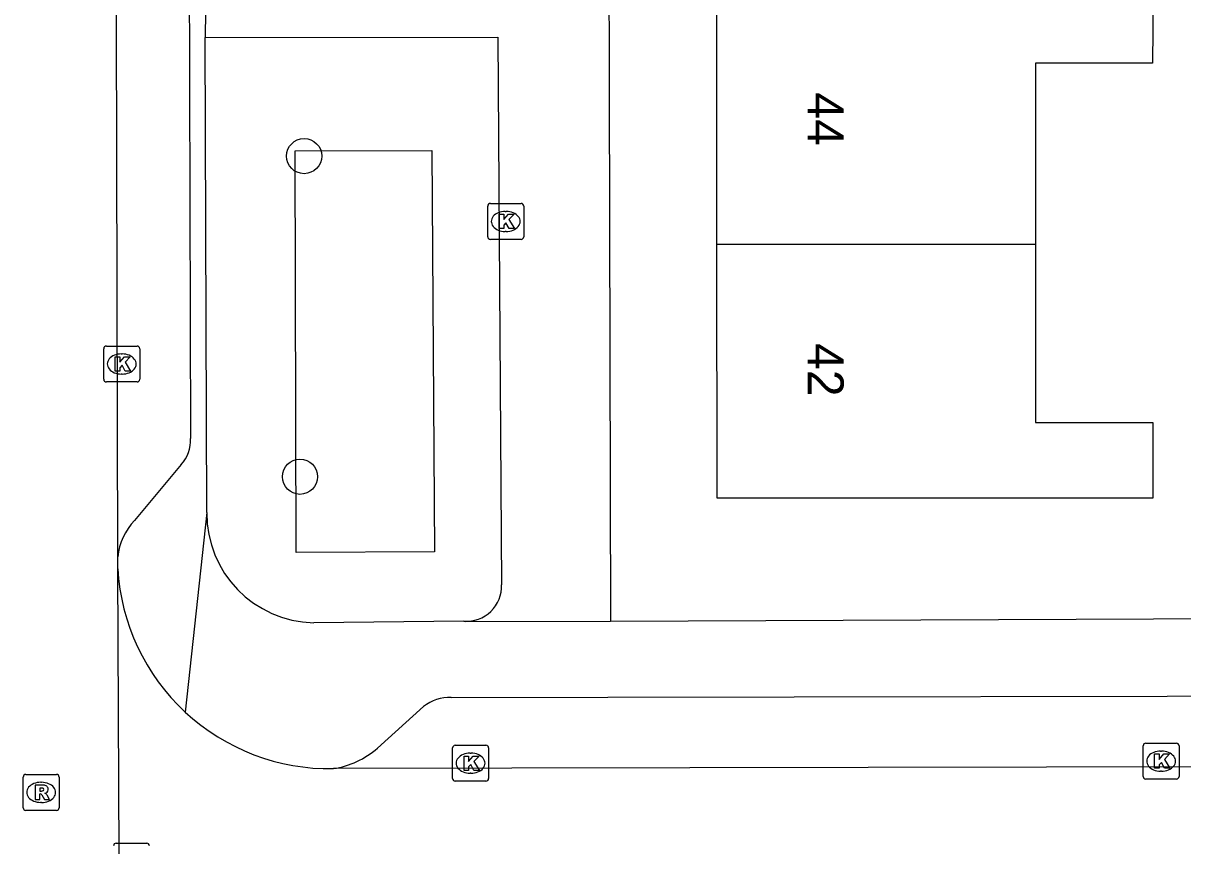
# Model space of a CAD drawing. Extents: x 160732 to 162105, y 387428 to 388479.
# Drawn here: x 161364.79 to 161397.03, y 388286.23 to 388309.12 of the extents above; entities that cross this region are included whole.
import ezdxf

# ---------------------------------------------------------------- set-up
doc = ezdxf.new("R2010")
doc.units = 0
for name, color, linetype in [('IMGEO_Boom', 7, 'Continuous'), ('IMGEO_Groenvoorziening', 7, 'Continuous'), ('IMGEO_Kolk', 7, 'Continuous'), ('IMGEO_Pand', 7, 'Continuous'), ('IMGEO_Pand_nummerreeks', 7, 'Continuous'), ('IMGEO_Rijbaan_lokaal_open', 7, 'Continuous'), ('IMGEO_Rioolput', 7, 'Continuous'), ('IMGEO_Voetpad_open', 7, 'Continuous')]:
    doc.layers.add(name, color=color, linetype=linetype)

msp = doc.modelspace()

# ---------------------------------------------------------------- linework, layer by layer
at = {"layer": 'IMGEO_Boom'}
for centre in [(161372.599, 388305.42), (161372.482, 388296.499)]:
    msp.add_circle(centre, 0.489, dxfattribs=at)
at = {"layer": 'IMGEO_Groenvoorziening'}
msp.add_lwpolyline([(161372.379, 388294.395), (161372.348, 388305.569), (161376.145, 388305.573), (161376.227, 388294.413), (161372.379, 388294.395)], dxfattribs=at)
at = {"layer": 'IMGEO_Kolk'}
for p, q in [((161377.703, 388303.177), (161377.703, 388304.029)), ((161377.778, 388304.103), (161378.63, 388304.103)), ((161378.191, 388303.883), (161378.216, 388303.883)), ((161378.704, 388304.029), (161378.704, 388303.177)), ((161378.214, 388303.323), (161378.189, 388303.323)), ((161378.63, 388303.103), (161377.778, 388303.103)), ((161367.027, 388299.21), (161367.027, 388300.062)), ((161367.102, 388300.136), (161367.954, 388300.136)), ((161368.028, 388300.062), (161368.028, 388299.21)), ((161367.515, 388299.916), (161367.54, 388299.916)), ((161367.954, 388299.136), (161367.102, 388299.136)), ((161367.538, 388299.356), (161367.513, 388299.356)), ((161396.001, 388289.088), (161396.853, 388289.088)), ((161376.726, 388288.103), (161376.726, 388288.955)), ((161376.801, 388289.029), (161377.653, 388289.029)), ((161377.214, 388288.809), (161377.239, 388288.809)), ((161377.727, 388288.955), (161377.727, 388288.103)), ((161395.926, 388288.162), (161395.926, 388289.014)), ((161396.414, 388288.868), (161396.439, 388288.868)), ((161396.927, 388289.014), (161396.927, 388288.162)), ((161377.237, 388288.249), (161377.212, 388288.249)), ((161396.853, 388288.088), (161396.001, 388288.088)), ((161396.437, 388288.308), (161396.412, 388288.308)), ((161377.653, 388288.029), (161376.801, 388288.029))]:
    msp.add_line(p, q, dxfattribs=at)
for points in [[(161377.703, 388303.177), (161377.703, 388304.029)], [(161377.778, 388304.103), (161378.63, 388304.103)], [(161378.704, 388304.029), (161378.704, 388303.177)], [(161378.024, 388303.803), (161378.147, 388303.803), (161378.147, 388303.652), (161378.277, 388303.803), (161378.441, 388303.803), (161378.295, 388303.652), (161378.448, 388303.403), (161378.296, 388303.403), (161378.211, 388303.567), (161378.147, 388303.5), (161378.147, 388303.403), (161378.024, 388303.403), (161378.024, 388303.803)], [(161378.63, 388303.103), (161377.778, 388303.103)], [(161367.027, 388299.21), (161367.027, 388300.062)], [(161367.102, 388300.136), (161367.954, 388300.136)], [(161368.028, 388300.062), (161368.028, 388299.21)], [(161367.348, 388299.836), (161367.471, 388299.836), (161367.471, 388299.685), (161367.601, 388299.836), (161367.765, 388299.836), (161367.619, 388299.685), (161367.772, 388299.436), (161367.62, 388299.436), (161367.535, 388299.6), (161367.471, 388299.533), (161367.471, 388299.436), (161367.348, 388299.436), (161367.348, 388299.836)], [(161367.954, 388299.136), (161367.102, 388299.136)], [(161396.001, 388289.088), (161396.853, 388289.088)], [(161376.726, 388288.103), (161376.726, 388288.955)], [(161376.801, 388289.029), (161377.653, 388289.029)], [(161377.047, 388288.729), (161377.17, 388288.729), (161377.17, 388288.578), (161377.3, 388288.729), (161377.464, 388288.729), (161377.318, 388288.578), (161377.471, 388288.329), (161377.319, 388288.329), (161377.234, 388288.493), (161377.17, 388288.426), (161377.17, 388288.329), (161377.047, 388288.329), (161377.047, 388288.729)], [(161377.727, 388288.955), (161377.727, 388288.103)], [(161395.926, 388288.162), (161395.926, 388289.014)], [(161396.247, 388288.788), (161396.37, 388288.788), (161396.37, 388288.637), (161396.5, 388288.788), (161396.664, 388288.788), (161396.518, 388288.637), (161396.671, 388288.388), (161396.519, 388288.388), (161396.434, 388288.552), (161396.37, 388288.485), (161396.37, 388288.388), (161396.247, 388288.388), (161396.247, 388288.788)], [(161396.927, 388289.014), (161396.927, 388288.162)], [(161396.853, 388288.088), (161396.001, 388288.088)], [(161377.653, 388288.029), (161376.801, 388288.029)]]:
    msp.add_lwpolyline(points, dxfattribs=at)
for centre, start, end in [((161377.78, 388304.027), 91.552, 178.448), ((161377.78, 388304.027), 91.552, 178.448), ((161378.628, 388304.027), 1.552, 88.448), ((161378.628, 388304.027), 1.552, 88.448), ((161377.78, 388303.179), 181.552, 268.448), ((161377.78, 388303.179), 181.552, 268.448), ((161378.628, 388303.179), 271.552, 358.448), ((161378.628, 388303.179), 271.552, 358.448), ((161367.104, 388300.06), 91.552, 178.448), ((161367.104, 388300.06), 91.552, 178.448), ((161367.952, 388300.06), 1.552, 88.448), ((161367.952, 388300.06), 1.552, 88.448), ((161367.104, 388299.212), 181.552, 268.448), ((161367.104, 388299.212), 181.552, 268.448), ((161367.952, 388299.212), 271.552, 358.448), ((161367.952, 388299.212), 271.552, 358.448), ((161396.003, 388289.012), 91.552, 178.448), ((161396.003, 388289.012), 91.552, 178.448), ((161396.851, 388289.012), 1.552, 88.448), ((161396.851, 388289.012), 1.552, 88.448), ((161376.803, 388288.953), 91.552, 178.448), ((161376.803, 388288.953), 91.552, 178.448), ((161377.651, 388288.953), 1.552, 88.448), ((161377.651, 388288.953), 1.552, 88.448), ((161376.803, 388288.105), 181.552, 268.448), ((161376.803, 388288.105), 181.552, 268.448), ((161377.651, 388288.105), 271.552, 358.448), ((161377.651, 388288.105), 271.552, 358.448), ((161396.003, 388288.164), 181.552, 268.448), ((161396.003, 388288.164), 181.552, 268.448), ((161396.851, 388288.164), 271.552, 358.448), ((161396.851, 388288.164), 271.552, 358.448)]:
    msp.add_arc(centre, 0.0765, start, end, dxfattribs=at)
for centre, major_axis, ratio, start_param, end_param in [((161378.19, 388303.603), (-0.387, 0.002), 0.722429, 4.712389, 7.853982), ((161378.215, 388303.603), (-0.39, 0.002), 0.717154, 1.570796, 4.712389), ((161367.514, 388299.636), (-0.387, 0.002), 0.722429, 4.712389, 7.853982), ((161367.539, 388299.636), (-0.39, 0.002), 0.717154, 1.570796, 4.712389), ((161377.213, 388288.529), (-0.387, 0.002), 0.722429, 4.712389, 7.853982), ((161377.238, 388288.529), (-0.39, 0.002), 0.717154, 1.570796, 4.712389), ((161396.413, 388288.588), (-0.387, 0.002), 0.722429, 4.712389, 7.853982), ((161396.438, 388288.588), (-0.39, 0.002), 0.717154, 1.570796, 4.712389)]:
    msp.add_ellipse(centre, major_axis=major_axis, ratio=ratio, start_param=start_param, end_param=end_param, dxfattribs=at)
at = {"layer": 'IMGEO_Pand'}
for points in [[(161384.077, 388302.958), (161384.075, 388309.895)], [(161396.204, 388309.9), (161396.191, 388308.01), (161392.939, 388308.008), (161392.934, 388302.961)], [(161392.934, 388302.961), (161384.077, 388302.958)], [(161392.934, 388302.961), (161392.93, 388298.01), (161396.193, 388298.011), (161396.194, 388295.904), (161384.08, 388295.899), (161384.077, 388302.958)]]:
    msp.add_lwpolyline(points, dxfattribs=at)
at = {"layer": 'IMGEO_Rijbaan_lokaal_open'}
for points in [[(161367.417, 388294.273), (161367.347, 388323.951)], [(161367.417, 388293.941), (161367.417, 388294.273)], [(161367.493, 388277.969), (161367.417, 388293.941)], [(161492.353, 388288.605), (161373.414, 388288.379)]]:
    msp.add_lwpolyline(points, dxfattribs=at)
for centre, radius, start, end in [((161373.3, 388294.274), 5.893, 183.2426, 227.179), ((161373.306, 388294.275), 5.897, 227.1442, 271.0532)]:
    msp.add_arc(centre, radius, start, end, dxfattribs=at)
at = {"layer": 'IMGEO_Rioolput'}
for p, q in [((161364.787, 388287.292), (161364.787, 388288.144)), ((161364.862, 388288.218), (161365.714, 388288.218)), ((161365.788, 388288.144), (161365.788, 388287.292)), ((161365.275, 388287.998), (161365.3, 388287.998)), ((161365.298, 388287.438), (161365.273, 388287.438)), ((161365.714, 388287.218), (161364.862, 388287.218)), ((161367.372, 388286.305), (161368.224, 388286.305))]:
    msp.add_line(p, q, dxfattribs=at)
for points in [[(161364.787, 388287.292), (161364.787, 388288.144)], [(161364.862, 388288.218), (161365.714, 388288.218)], [(161365.788, 388288.144), (161365.788, 388287.292)], [(161365.376, 388287.916), (161365.124, 388287.918), (161365.124, 388287.518)], [(161365.302, 388287.837), (161365.248, 388287.837), (161365.248, 388287.756)], [(161365.248, 388287.756), (161365.3, 388287.756)], [(161365.124, 388287.518), (161365.248, 388287.518), (161365.248, 388287.68), (161365.259, 388287.68)], [(161365.306, 388287.651), (161365.377, 388287.518), (161365.517, 388287.518), (161365.452, 388287.644)], [(161365.714, 388287.218), (161364.862, 388287.218)], [(161367.372, 388286.305), (161368.224, 388286.305)]]:
    msp.add_lwpolyline(points, dxfattribs=at)
for centre, radius, start, end in [((161364.864, 388288.142), 0.0765, 91.552, 178.448), ((161364.864, 388288.142), 0.0765, 91.552, 178.448), ((161365.712, 388288.142), 0.0765, 1.552, 88.448), ((161365.712, 388288.142), 0.0765, 1.552, 88.448), ((161365.284, 388287.945), 0.19, 274.7715, 282.9687), ((161365.308, 388287.741), 0.0964, 77.0061, 93.1865), ((161365.322, 388287.798), 0.0378, 276.6634, 79.6772), ((161365.375, 388287.806), 0.109, 350.3612, 89.416), ((161365.373, 388287.806), 0.112, 277.5842, 350.9817), ((161365.258, 388287.627), 0.0533, 26.0293, 88.6989), ((161365.357, 388287.591), 0.108, 29.5134, 73.7905), ((161364.864, 388287.294), 0.0765, 181.552, 268.448), ((161364.864, 388287.294), 0.0765, 181.552, 268.448), ((161365.712, 388287.294), 0.0765, 271.552, 358.448), ((161365.712, 388287.294), 0.0765, 271.552, 358.448), ((161367.374, 388286.229), 0.0765, 91.552, 178.448), ((161367.374, 388286.229), 0.0765, 91.552, 178.448), ((161368.222, 388286.229), 0.0765, 1.552, 88.448), ((161368.222, 388286.229), 0.0765, 1.552, 88.448)]:
    msp.add_arc(centre, radius, start, end, dxfattribs=at)
for centre, major_axis, ratio, start_param, end_param in [((161365.274, 388287.718), (-0.387, 0.002), 0.722429, 4.712389, 7.853982), ((161365.299, 388287.718), (-0.39, 0.002), 0.717154, 1.570796, 4.712389)]:
    msp.add_ellipse(centre, major_axis=major_axis, ratio=ratio, start_param=start_param, end_param=end_param, dxfattribs=at)
at = {"layer": 'IMGEO_Voetpad_open'}
for points in [[(161381.033, 388325.891), (161381.117, 388292.478)], [(161369.377, 388320.681), (161369.443, 388297.567)], [(161369.872, 388310.93), (161369.846, 388308.724)], [(161369.846, 388308.724), (161377.983, 388308.727), (161378.091, 388293.491)], [(161369.891, 388295.501), (161369.846, 388308.724)], [(161369.177, 388296.837), (161367.886, 388295.282)], [(161369.891, 388295.501), (161369.295, 388289.952)], [(161377.044, 388292.479), (161372.865, 388292.438)], [(161377.044, 388292.479), (161377.097, 388292.471), (161381.117, 388292.478)], [(161381.117, 388292.478), (161400.532, 388292.564)], [(161376.687, 388290.36), (161381.042, 388290.368), (161484.706, 388290.556), (161489.358, 388290.564)], [(161374.635, 388288.95), (161375.919, 388290.107)]]:
    msp.add_lwpolyline(points, dxfattribs=at)
for centre, radius, start, end in [((161368.447, 388297.516), 0.997, 317.0541, 2.9041), ((161372.934, 388295.48), 3.043, 179.6037, 268.707), ((161369.084, 388294.112), 1.675, 135.6715, 174.4689), ((161377.103, 388293.465), 0.988, 266.5722, 1.4801), ((161376.664, 388289.138), 1.223, 88.9231, 127.5434), ((161373.061, 388290.725), 2.372, 278.5585, 311.5677)]:
    msp.add_arc(centre, radius, start, end, dxfattribs=at)

# ---------------------------------------------------------------- texts
at = {"layer": 'IMGEO_Pand_nummerreeks'}
for s, p in [('44', (161386.596, 388307.193)), ('42', (161386.599, 388300.218))]:
    msp.add_text(s, height=1, rotation=270.0192, dxfattribs=at).set_placement(p)

doc.saveas('drawing.dxf')
